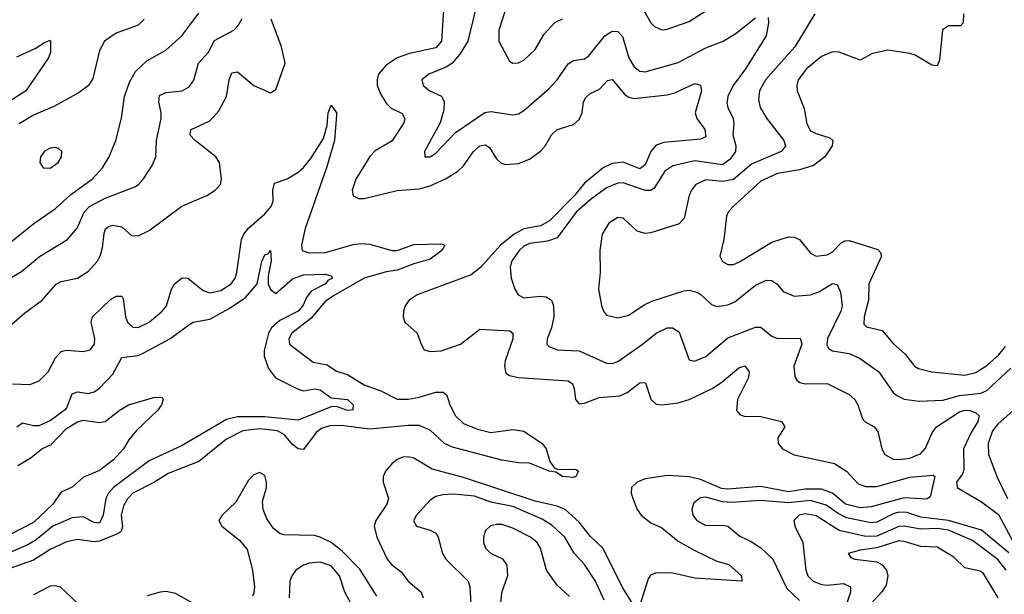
# Model space of a CAD drawing. Header units: inches. Extents: x 1649636 to 1815363, y 506543 to 641975.
# Tile 505 of 656: x 1763460 to 1767033, y 545362 to 547448. Entities that reach past the tile are written whole.
import ezdxf

# ---------------------------------------------------------------- set-up
doc = ezdxf.new("R2010")
doc.units = ezdxf.units.IN
doc.header["$MEASUREMENT"] = 0
doc.layers.add('B7564', color=7, linetype='Continuous')

msp = doc.modelspace()

# ---------------------------------------------------------------- linework, layer by layer
at = {"layer": 'B7564', "color": 5}
for points, elevation in [([(1764999.2, 547500.8), (1764990.5, 547370), (1764970, 547345.6), (1764874.1, 547325.9), (1764830, 547309.5), (1764790, 547283.7), (1764762.3, 547250), (1764756.6, 547230), (1764757.2, 547210), (1764770, 547177.2), (1764790, 547145), (1764807.6, 547127.6), (1764847.3, 547107.3), (1764857.1, 547090), (1764853.8, 547073.8), (1764812, 547008), (1764750, 546972.1), (1764730, 546951.6), (1764680.1, 546870), (1764666.9, 546830), (1764670, 546809.1), (1764690, 546799.1), (1764710, 546798.8), (1764830, 546828), (1764910, 546834.6), (1764950, 546845.3), (1765007.6, 546872.4), (1765050, 546898.4), (1765070, 546917.6), (1765106.2, 546970), (1765130.2, 546990.2), (1765150, 546993.8), (1765164.7, 546984.7), (1765190, 546943.2), (1765207.7, 546927.7), (1765222.7, 546922.7), (1765270, 546925.7), (1765310, 546941.5), (1765350, 546970.8), (1765368, 546992), (1765390, 547030.2), (1765410, 547049.5), (1765470, 547068.1), (1765490, 547085.5), (1765501.1, 547110), (1765506.3, 547150), (1765513.9, 547166.1), (1765530, 547180.5), (1765563.6, 547196.4), (1765592.5, 547227.5), (1765610, 547231), (1765656.5, 547176.5), (1765670, 547166.9), (1765690, 547162.7), (1765810, 547175.4), (1765836.9, 547183.1), (1765910, 547216.6), (1765930.7, 547210.7), (1765934.4, 547190), (1765910.8, 547110), (1765916.8, 547090), (1765946, 547050), (1765950, 547023.6), (1765930, 547015), (1765797.4, 547002.6), (1765770, 546993), (1765750.4, 546969.6), (1765730, 546921.1), (1765710, 546907.5), (1765650, 546931.6), (1765610, 546926), (1765577.5, 546910), (1765510, 546854.5), (1765473, 546810), (1765382.4, 546717.6), (1765350, 546700.1), (1765290, 546689), (1765254.8, 546670), (1765205.3, 546630), (1765131.6, 546548.4), (1765097.7, 546522.3), (1764902, 546450), (1764873.4, 546430), (1764858.6, 546410), (1764853, 546390), (1764852.1, 546370), (1764858, 546350), (1764902.4, 546310), (1764916.3, 546270), (1764928.1, 546250), (1764950, 546243.5), (1764990, 546246.4), (1765059.4, 546270), (1765130, 546324.4), (1765238.9, 546318.9), (1765250.1, 546310.1), (1765249.5, 546290), (1765221.6, 546210), (1765218.7, 546190), (1765224.7, 546164.7), (1765236.9, 546156.9), (1765269.6, 546149.6), (1765450, 546137.5), (1765466.1, 546126.1), (1765472.6, 546110), (1765476.9, 546070), (1765490, 546053.7), (1765510, 546055.8), (1765563.2, 546076.8), (1765637.5, 546082.5), (1765664.5, 546095.5), (1765711.8, 546131.8), (1765730.6, 546130.6), (1765750.5, 546070.5), (1765770, 546052.5), (1765790, 546049.7), (1765850, 546057.7), (1765890, 546070.1), (1765972.4, 546110), (1766007.4, 546132.6), (1766070, 546184.8), (1766091.3, 546191.3), (1766107.3, 546170), (1766104.5, 546150), (1766064.8, 546070), (1766060.9, 546030), (1766074.4, 546014.4), (1766089.1, 546009.1), (1766150, 546007.3), (1766224.9, 545990), (1766236.4, 545970), (1766211.6, 545930), (1766212.8, 545910), (1766227.8, 545890), (1766270, 545868.8), (1766417, 545837), (1766459.8, 545810), (1766503.3, 545763.3), (1766530, 545754.1), (1766570, 545753.8), (1766690, 545787.5), (1766775.4, 545795.4), (1766781.3, 545790), (1766763.8, 545716.2), (1766752.5, 545707.5), (1766670, 545712), (1766550, 545679.4), (1766510, 545676.5), (1766456.4, 545690), (1766409.4, 545729.4), (1766370, 545743.7), (1766310, 545743.9), (1766250, 545734), (1766150, 545753.7), (1766030, 545743.8), (1766006.3, 545746.3), (1765930, 545778.9), (1765890, 545788.9), (1765810, 545793.2), (1765730, 545781.9), (1765700.3, 545770), (1765679.7, 545750), (1765679, 545730), (1765684.5, 545710), (1765701.1, 545670), (1765715, 545650), (1765750, 545622.3), (1765790, 545604.3), (1765850, 545555.7), (1765910, 545521), (1765990, 545482.7), (1766033.8, 545470), (1766079.6, 545430), (1766081, 545410), (1765910, 545420.6), (1765830, 545439.4), (1765770, 545440.4), (1765748.6, 545431.4), (1765741.2, 545418.8), (1765710, 545323)], 520), ([(1765235.4, 547524.6), (1765198.9, 547410), (1765198.4, 547370), (1765237.7, 547297.7), (1765250, 547290.4), (1765270, 547291.7), (1765290, 547301.5), (1765330, 547339.6), (1765363.7, 547396.3), (1765401.4, 547438.6), (1765430, 547451.2)], 560), ([(1765709.2, 547509.2), (1765750, 547437.3), (1765763.2, 547423.2), (1765790, 547412), (1765810, 547413.7), (1765890, 547441.8), (1765970, 547493.6)], 560), ([(1763430, 546643.3), (1763511.1, 546708.9), (1763590, 546763.3), (1763646, 546814), (1763722.6, 546870), (1763760.2, 546910), (1763784, 546950), (1763808.9, 547010), (1763829.3, 547090.7), (1763840.8, 547170), (1763858.8, 547221.2), (1763879.6, 547260.4), (1763921.2, 547298.8), (1763990, 547337.1), (1764048.1, 547390), (1764110, 547472.6)], 560), ([(1765115.1, 547490), (1765085.7, 547370), (1765056.8, 547323.2), (1765029.4, 547290.6), (1765010, 547276.6), (1764944.4, 547250), (1764919.3, 547230), (1764924.2, 547210), (1764948.7, 547190), (1764990.8, 547170.8), (1765000.6, 547150), (1764998.6, 547121.4), (1764985.5, 547074.5), (1764929.2, 546970), (1764930.7, 546950.7), (1764950, 546950.4), (1764970, 546963.6), (1765041, 547039), (1765148.2, 547111.8), (1765170, 547115.4), (1765250, 547102.7), (1765270, 547107.1), (1765290, 547118.6), (1765381.6, 547198.4), (1765410, 547230.2), (1765450, 547288.3), (1765470, 547299.8), (1765510, 547306.8), (1765524.5, 547315.5), (1765583.4, 547390), (1765610, 547406.6), (1765630, 547405.2), (1765647.5, 547387.5), (1765670.7, 547310), (1765690, 547277.1), (1765710, 547261.6), (1765730, 547259.2), (1765850, 547292.5), (1765950, 547345.7), (1766012.9, 547370), (1766060.2, 547399.8), (1766130, 547454.5)], 540), ([(1766176.4, 547456.4), (1766177.5, 547437.5), (1766168.6, 547390), (1766094.3, 547270), (1766048.6, 547210), (1766029.2, 547170), (1766026.4, 547146.4), (1766029.5, 547130), (1766048.9, 547090), (1766051.8, 547070), (1766048.1, 547030), (1766058.9, 546990), (1766057.7, 546970), (1766038.3, 546941.7), (1766010, 546921.5), (1765910, 546936.4), (1765830, 546917.5), (1765801.6, 546898.4), (1765762.8, 546837.2), (1765750, 546828.6), (1765730, 546828.5), (1765650, 546856.5), (1765630, 546855.2), (1765590, 546837.7), (1765530, 546794.8), (1765479.7, 546750), (1765410, 546657), (1765375.6, 546644.4), (1765310, 546635.8), (1765290, 546626.4), (1765272.1, 546610), (1765244.7, 546570), (1765239.4, 546550), (1765243.8, 546510), (1765256.8, 546470), (1765269.1, 546449.1), (1765290, 546438.8), (1765350, 546445.1), (1765370, 546442.3), (1765390.2, 546430), (1765396.5, 546410), (1765398.6, 546370), (1765390.2, 546330), (1765373.8, 546290), (1765373.4, 546270), (1765381.8, 546261.8), (1765410.2, 546250.2), (1765490, 546246), (1765590, 546201.2), (1765610, 546199.7), (1765630, 546208), (1765720.3, 546270), (1765770, 546310.2), (1765810, 546330.2), (1765830, 546330.2), (1765853.5, 546313.5), (1765890, 546214), (1765909, 546209), (1765950, 546225.8), (1766030, 546293), (1766130, 546331.8), (1766150, 546331.8), (1766190, 546299.4), (1766210, 546291.4), (1766292.1, 546292.1), (1766298.7, 546270), (1766269.4, 546190), (1766272.4, 546152.4), (1766280.3, 546140.3), (1766290.8, 546130.8), (1766310, 546126.1), (1766390, 546128), (1766470, 546087.9), (1766490.2, 546070), (1766501.8, 546050), (1766519, 545999), (1766528.4, 545988.4), (1766560.4, 545970), (1766573.7, 545953.7), (1766588.2, 545890), (1766599.1, 545870), (1766630, 545853.1), (1766651.5, 545851.5), (1766690, 545857.1), (1766730, 545873.3), (1766747.2, 545892.8), (1766771.2, 545948.8), (1766787.3, 545970), (1766870, 546025.1), (1766890, 546030.7), (1766909.7, 546029.7), (1766930, 546021.2), (1766941.9, 546010), (1766937.3, 545990), (1766912.3, 545950), (1766885.6, 545890), (1766885.9, 545814.1), (1766880.8, 545799.2), (1766859.2, 545770), (1766861.7, 545750), (1766950, 545697.9), (1767011.5, 545651.5), (1767066.8, 545550)], 540), ([(1766345, 547470), (1766273, 547350), (1766166.1, 547230), (1766144.2, 547190), (1766141, 547159), (1766147.4, 547130), (1766170, 547091.1), (1766233.1, 547010), (1766238.5, 546990), (1766235.2, 546984.8), (1766222.8, 546970), (1766116.2, 546923.8), (1766050, 546867.6), (1766010, 546861.5), (1765950, 546866.5), (1765913.8, 546850), (1765897.7, 546830), (1765889.6, 546810.4), (1765871.8, 546728.2), (1765852.9, 546707.1), (1765750, 546674.1), (1765730, 546671.9), (1765700.9, 546680.9), (1765650, 546728.2), (1765630, 546729.7), (1765597.6, 546710), (1765573.6, 546670), (1765565, 546610), (1765566.4, 546530), (1765560.2, 546470), (1765570.9, 546410.9), (1765578.3, 546390), (1765590, 546375.3), (1765630, 546366.4), (1765670, 546376.1), (1765726.7, 546413.3), (1765754, 546426), (1765870, 546464.6), (1765890, 546466), (1765918.6, 546458.6), (1765933.2, 546450), (1765970, 546414), (1765990, 546406.6), (1766030, 546413.5), (1766055.5, 546424.5), (1766130, 546484.1), (1766170, 546503), (1766190, 546502), (1766208.6, 546488.6), (1766230, 546461.3), (1766270, 546445.1), (1766330, 546450.1), (1766359.6, 546460.4), (1766410, 546490.2), (1766426.8, 546486.8), (1766439, 546459), (1766444.6, 546410), (1766439.6, 546390), (1766390.9, 546290.9), (1766388.7, 546268.7), (1766394.8, 546254.8), (1766410, 546246.4), (1766470, 546236.2), (1766510, 546217.8), (1766578.2, 546170), (1766630, 546095.4), (1766643.6, 546083.6), (1766670, 546070.7), (1766723.6, 546063.6), (1766810, 546066.6), (1766870, 546084.5), (1766947.5, 546092.5), (1766970, 546102.4), (1767057.1, 546182.9)], 560), ([(1766885, 547470), (1766883.4, 547436.6), (1766873.8, 547426.2), (1766830, 547425.5), (1766808.2, 547411.8), (1766798.3, 547301.7), (1766790, 547280.4), (1766770, 547283.6), (1766710, 547319.6), (1766690, 547326), (1766610, 547337.4), (1766554.6, 547325.4), (1766510, 547301), (1766433.3, 547330), (1766410, 547331.1), (1766370, 547314.2), (1766315, 547270), (1766285.1, 547230), (1766279.7, 547210), (1766281.6, 547190), (1766306.4, 547126.4), (1766316.9, 547070), (1766330, 547045.1), (1766350, 547034.6), (1766399.6, 547019.6), (1766410.2, 547010), (1766408.4, 546990), (1766381.6, 546950), (1766340.9, 546919.1), (1766290, 546903.2), (1766210, 546889.4), (1766150, 546862.1), (1766048.9, 546770), (1766031.4, 546750), (1766025.4, 546734.6), (1766015.8, 546650), (1766000.3, 546590), (1766010.4, 546570), (1766030, 546559.1), (1766050, 546560.2), (1766070, 546567.8), (1766190, 546641), (1766250, 546659.8), (1766270, 546659), (1766290, 546650.2), (1766330, 546600.7), (1766350.1, 546590.1), (1766390, 546594.4), (1766410, 546605.8), (1766441.3, 546638.7), (1766454.2, 546645.8), (1766470, 546647.1), (1766574.1, 546614.1), (1766583.7, 546603.7), (1766587.1, 546590), (1766541.2, 546490), (1766540.3, 546430), (1766524.3, 546370), (1766523.5, 546343.5), (1766533.1, 546333.1), (1766590, 546320.6), (1766631.4, 546271.4), (1766673.7, 546233.7), (1766707.3, 546190), (1766721.5, 546181.5), (1766770, 546170.1), (1766890, 546157.7), (1766930, 546168), (1766970, 546193.4), (1767011.7, 546230), (1767037.5, 546262.5)], 580), ([(1763393.4, 546310), (1763477.3, 546382.7), (1763542, 546430), (1763592.2, 546487.8), (1763610, 546498.2), (1763670, 546510.1), (1763710, 546535.7), (1763740.7, 546570), (1763751.4, 546590), (1763759.8, 546620.2), (1763766.1, 546673.9), (1763771.3, 546688.7), (1763782.3, 546697.7), (1763798, 546702), (1763830, 546696.5), (1763865.2, 546665.2), (1763890, 546664), (1763930, 546683.6), (1764048.7, 546771.3), (1764138.9, 546810), (1764168.9, 546830), (1764188, 546850), (1764192.8, 546870), (1764184.9, 546930), (1764171.9, 546950), (1764096.2, 547010), (1764077.3, 547030), (1764082.5, 547050), (1764150, 547080.9), (1764182.4, 547117.6), (1764210.7, 547169.3), (1764219.8, 547230), (1764230, 547255.3), (1764250, 547259.2), (1764310, 547209.5), (1764370, 547182.4), (1764390, 547194.8), (1764423.7, 547290), (1764410.2, 547350.2), (1764372.3, 547450)], 520), ([(1763424.8, 546510), (1763465.9, 546534.1), (1763531.4, 546588.6), (1763632.9, 546650), (1763668.6, 546691.4), (1763694.1, 546750), (1763712.8, 546770), (1763770, 546800.1), (1763877.9, 546842.1), (1763890.5, 546849.5), (1763909.3, 546870.7), (1763940.6, 546919.4), (1763954.2, 546950), (1763956.3, 547010), (1763973.4, 547090), (1763973.8, 547110), (1763964.7, 547150), (1763967, 547173), (1763990, 547184.2), (1764049.9, 547190.1), (1764075.2, 547204.8), (1764091.8, 547228.2), (1764109.1, 547290), (1764145, 547330), (1764167.4, 547372.6), (1764236.4, 547410), (1764253.1, 547426.9), (1764267.5, 547452.5)], 540), ([(1763911.2, 547450), (1763890, 547428.5), (1763810, 547399.8), (1763767.8, 547370), (1763750, 547336), (1763725.4, 547234.6), (1763710, 547209.8), (1763675.8, 547184.2), (1763586, 547134), (1763510, 547101.7), (1763458.5, 547070)], 560), ([(1763450, 547313.9), (1763516.4, 547343.6), (1763550, 547365.7), (1763570, 547373.4), (1763572.2, 547370), (1763572.1, 547330), (1763565, 547310), (1763482, 547190), (1763310, 547078.3)], 540), ([(1763433.2, 546126.8), (1763496.2, 546123.8), (1763530, 546136.8), (1763563.7, 546170), (1763590, 546220.8), (1763610, 546243.8), (1763630, 546248.7), (1763690, 546244.1), (1763715.1, 546250), (1763731.9, 546270), (1763732.1, 546290), (1763718.7, 546350), (1763724.3, 546370), (1763790, 546432.6), (1763810, 546445.1), (1763830, 546444.6), (1763835.1, 546435.1), (1763844, 546370), (1763851.6, 546350), (1763870, 546332.3), (1763890, 546330.7), (1763930, 546350.1), (1763977, 546390), (1763992.5, 546410), (1764010.4, 546469.6), (1764021.4, 546490), (1764050, 546511.6), (1764070.1, 546510.1), (1764125.6, 546465.6), (1764150, 546456.2), (1764190, 546465.4), (1764227.5, 546490), (1764241.4, 546510), (1764248.3, 546530), (1764265.2, 546650), (1764273, 546670), (1764290, 546691.5), (1764350, 546743.5), (1764372, 546770), (1764380.1, 546790), (1764379, 546830), (1764384.8, 546855.2), (1764430, 546870.5), (1764470, 546894.5), (1764490, 546911.5), (1764515.9, 546944.1), (1764562.8, 547017.2), (1764575.3, 547064.7), (1764579.5, 547110), (1764590, 547138), (1764609, 547110), (1764610, 547102), (1764602.3, 547010), (1764572.7, 546910), (1764496.1, 546690), (1764482.2, 546630), (1764485.4, 546610), (1764510, 546602.4), (1764570, 546602.7), (1764670, 546632.4), (1764696.1, 546636.1), (1764730, 546632.9), (1764810.7, 546610.7), (1764830, 546610.4), (1764890, 546631.7), (1764990, 546634.8), (1765002.4, 546630), (1764991.9, 546610), (1764950, 546578.7), (1764890, 546562.2), (1764830, 546539.1), (1764790, 546533.5), (1764710, 546510.5), (1764604.8, 546450), (1764570, 546426.8), (1764516.3, 546363.7), (1764447.4, 546310), (1764436.6, 546290), (1764439.2, 546270), (1764525, 546205), (1764575.7, 546195.7), (1764610, 546172.1), (1764650, 546160.3), (1764710, 546122.9), (1764770, 546101.4), (1764830, 546070.8), (1764870, 546070.7), (1764910, 546077.5), (1764970, 546095.7), (1764996.1, 546096.1), (1765010, 546085.3), (1765021, 546050), (1765042, 546010), (1765070, 545981.9), (1765121.6, 545961.6), (1765170, 545949.6), (1765250, 545961.1), (1765290, 545954.6), (1765356.3, 545910), (1765370.5, 545890), (1765383.9, 545843.9), (1765400.5, 545820.5), (1765415.4, 545815.4), (1765476.7, 545816.7), (1765487.7, 545810), (1765478.7, 545790), (1765470, 545786), (1765429.5, 545790), (1765405.2, 545805.2), (1765380.9, 545810), (1765310, 545838.9), (1765270, 545839.5), (1765210, 545849.9), (1765030, 545896.7), (1765001.5, 545910), (1764950, 545957.9), (1764910, 545974.6), (1764870, 545975.4), (1764730, 545961.9), (1764624.9, 545975.1), (1764585.7, 545974.3), (1764555.7, 545964.3), (1764536.3, 545950), (1764490, 545887.8), (1764470, 545891), (1764450, 545906.8), (1764421.3, 545941.3), (1764395.4, 545955.4), (1764330, 545962.8), (1764270, 545956.1), (1764210, 545925.5), (1764110, 545844.1), (1763998.8, 545801.2), (1763949.5, 545770), (1763870, 545729), (1763850.8, 545709.2), (1763836.1, 545683.9), (1763828, 545650), (1763832.8, 545607.2), (1763827.8, 545590), (1763817.3, 545582.7), (1763750, 545555.8), (1763730, 545553.1), (1763670, 545561.6), (1763630, 545552.3), (1763570, 545525.5), (1763510, 545486.9), (1763423.6, 545456.4)], 480), ([(1763450, 545970.2), (1763470, 545984.8), (1763510, 545975.4), (1763530, 545975.6), (1763570, 545993.3), (1763630, 546037.4), (1763650, 546090.2), (1763670, 546097.8), (1763710, 546091.3), (1763730, 546097.4), (1763750, 546110.8), (1763798.2, 546161.8), (1763830, 546222.6), (1763890, 546229), (1763910, 546238.4), (1764005, 546290), (1764076.8, 546343.2), (1764090, 546350.1), (1764150, 546361.2), (1764219.9, 546400.1), (1764279.6, 546440.4), (1764321.7, 546490), (1764338.6, 546570), (1764350, 546594.7), (1764361.7, 546598.3), (1764370, 546610.3), (1764372.4, 546572.4), (1764361.3, 546518.7), (1764361.2, 546490), (1764370, 546469), (1764390, 546454.7), (1764450, 546507.6), (1764490, 546522.4), (1764570, 546524.2), (1764590, 546518.4), (1764595.6, 546510), (1764578.5, 546501.5), (1764569.2, 546490), (1764517.3, 546462.7), (1764500.1, 546439.9), (1764487.9, 546410), (1764470.9, 546390), (1764403.6, 546356.4), (1764374.1, 546330), (1764363, 546310), (1764347.5, 546247.5), (1764346.8, 546226.8), (1764362.3, 546182.3), (1764388.3, 546148.3), (1764470, 546106.9), (1764490, 546101.5), (1764530, 546108.1), (1764550, 546104.8), (1764590, 546075.9), (1764650, 546069), (1764670.2, 546050), (1764668.3, 546031.7), (1764650, 546029.5), (1764610, 546044.5), (1764590, 546042.8), (1764470, 545994.1), (1764350, 546006.5), (1764250, 546007), (1764210, 545996.7), (1764050, 545902.5), (1763930, 545847), (1763800.1, 545750), (1763782.6, 545730), (1763772.8, 545710), (1763763.1, 545650), (1763750, 545621.2), (1763730, 545622.7), (1763690, 545643.8), (1763650, 545639.7), (1763580.4, 545610), (1763520, 545560), (1763490, 545541.4), (1763330, 545474.2)], 460), ([(1763452.8, 545830), (1763501.1, 545858.9), (1763540.4, 545890), (1763574.1, 545905.9), (1763630, 545964.8), (1763670, 545988.9), (1763690, 545994.9), (1763750, 545985.8), (1763769.9, 545990.1), (1763820.5, 546030), (1763855.1, 546050), (1763950, 546078.4), (1763976.8, 546076.8), (1763981, 546070), (1763974, 546050), (1763960.3, 546030), (1763883.4, 545956.6), (1763856.5, 545923.5), (1763837.1, 545890), (1763800.4, 545850), (1763750, 545811.3), (1763691.9, 545788.1), (1763650, 545751.6), (1763610, 545732.6), (1763580.4, 545690), (1763510, 545623), (1763430, 545581.6)], 440), ([(1767064.8, 546030), (1767010, 545980.6), (1766990, 545955.9), (1766974.1, 545910), (1766976.2, 545870), (1767007.3, 545787.3), (1767044.7, 545710)], 560), ([(1765690, 545319.2), (1765650, 545383.4), (1765576.6, 545530), (1765531.7, 545571.7), (1765490, 545624.6), (1765439.3, 545670), (1765410, 545682.5), (1765330, 545700), (1765070, 545786.8), (1764956.2, 545816.2), (1764890, 545856.7), (1764870, 545861.3), (1764850, 545859.7), (1764830, 545851.5), (1764810, 545836.3), (1764787.4, 545810), (1764779.1, 545790), (1764779, 545770), (1764798.4, 545710), (1764792.6, 545690), (1764752.8, 545630), (1764746.1, 545610), (1764755.8, 545570), (1764794, 545490), (1764810, 545469.5), (1764843.8, 545443.8), (1764870.2, 545410), (1764916.5, 545370), (1764923.6, 545350)], 520), ([(1764755.8, 545355.8), (1764694, 545454), (1764630, 545519.2), (1764590, 545549.9), (1764550, 545570.4), (1764530, 545575.6), (1764418.3, 545578.3), (1764403.5, 545583.5), (1764381.2, 545601.2), (1764356.7, 545636.7), (1764343.2, 545670), (1764340.6, 545699.4), (1764355.2, 545750), (1764355.7, 545770), (1764350, 545793.3), (1764330, 545804), (1764310, 545795.8), (1764290, 545777.2), (1764243.7, 545696.3), (1764194.9, 545650), (1764182.8, 545630), (1764193, 545610), (1764258.3, 545558.3), (1764284.8, 545524.8), (1764304.8, 545450), (1764312.1, 545390), (1764310, 545367), (1764304.2, 545355.8)], 520), ([(1765581.5, 545341.5), (1765550, 545410.6), (1765509.9, 545470), (1765471.9, 545511.9), (1765438.5, 545570), (1765392.6, 545612.6), (1765355.7, 545635.7), (1765250, 545680.9), (1765170, 545696.5), (1765110, 545718.6), (1765034.2, 545725.8), (1764996, 545724), (1764970, 545717), (1764950, 545703.9), (1764900.3, 545650), (1764889.3, 545629.3), (1764899.3, 545610), (1764950, 545595.3), (1764970, 545583.8), (1764978.9, 545570), (1764994.7, 545510), (1765006.9, 545490), (1765087.2, 545410), (1765093.4, 545390), (1765098.5, 545310)], 540), ([(1767050, 545513.3), (1766950, 545595.1), (1766830, 545630.4), (1766730, 545642.8), (1766679.7, 545659.7), (1766650, 545660), (1766630, 545654.3), (1766570, 545624.3), (1766550, 545622), (1766460.2, 545640.2), (1766430, 545655.4), (1766386.4, 545686.4), (1766330, 545702.9), (1766250, 545694), (1766150, 545702.6), (1766043.9, 545696.1), (1766010, 545698.2), (1765950, 545714.9), (1765930, 545712.3), (1765906, 545694), (1765899.2, 545670), (1765903.3, 545650), (1765917.4, 545630), (1765950, 545612.5), (1766010, 545613.1), (1766029.3, 545609.3), (1766073.3, 545573.3), (1766114.5, 545554.5), (1766150, 545531), (1766192.6, 545490), (1766243.6, 545383.6), (1766290, 545339.7)], 540), ([(1767039.5, 545450), (1767010, 545489), (1766917.5, 545557.5), (1766830, 545595.1), (1766790, 545600.8), (1766730, 545599), (1766670, 545610), (1766650, 545608), (1766570, 545573.1), (1766530, 545571.8), (1766434, 545594), (1766350, 545647.1), (1766310, 545654.2), (1766289.1, 545650), (1766269.2, 545630), (1766272.9, 545610), (1766302, 545550), (1766313, 545450), (1766319.5, 545430), (1766339.2, 545410), (1766370, 545398), (1766390, 545395.4), (1766450, 545401.8), (1766474.8, 545390), (1766475.2, 545370), (1766447.8, 545290)], 560), ([(1765454.9, 545354.9), (1765410, 545395.3), (1765372.1, 545450), (1765349.8, 545530), (1765338, 545550), (1765313.5, 545570), (1765250, 545602.6), (1765210, 545615.9), (1765190, 545616), (1765168.7, 545611.3), (1765150, 545593.5), (1765143, 545570), (1765143.2, 545550), (1765150.2, 545530), (1765159.7, 545519.7), (1765170.3, 545510), (1765211.7, 545491.7), (1765228.1, 545468.1), (1765230.1, 545430), (1765208.1, 545368.1), (1765205, 545330)], 560), ([(1767011.1, 545350), (1766957.6, 545437.6), (1766945.8, 545445.8), (1766890, 545458.6), (1766850, 545496.8), (1766790, 545533.2), (1766730, 545535.8), (1766670, 545554.4), (1766650, 545556.1), (1766570, 545531.5), (1766510, 545522.1), (1766466.4, 545510), (1766476.5, 545496.5), (1766490.2, 545490.2), (1766570, 545480.1), (1766589.6, 545469.6), (1766605.5, 545450), (1766610.1, 545430), (1766604.2, 545395.8), (1766588.4, 545371.6), (1766550.8, 545330)], 580), ([(1764673, 545310), (1764639.8, 545370), (1764621, 545430), (1764590, 545465.9), (1764550, 545479), (1764510, 545475.2), (1764490, 545468.4), (1764462.2, 545450), (1764447, 545430), (1764440.2, 545410), (1764438.3, 545350)], 540), ([(1763669.8, 545330), (1763608.1, 545388.1), (1763590, 545393.4), (1763570, 545391.4), (1763510, 545360.4)], 520), ([(1764088.5, 545330), (1764025.8, 545365.8), (1763992, 545372), (1763970, 545369.9), (1763922.9, 545357.1)], 520)]:
    msp.add_lwpolyline(points, dxfattribs=dict(at, elevation=elevation))
at = {"layer": 'B7564', "color": 5, "elevation": 580}
msp.add_lwpolyline([(1763590, 546984.2), (1763570, 546982), (1763549.4, 546970.6), (1763535.8, 546950), (1763532.4, 546930), (1763544.9, 546910), (1763570, 546909.1), (1763598.9, 546930), (1763611, 546950), (1763613, 546970), (1763600.5, 546980.5)], close=True, dxfattribs=at)

doc.saveas('drawing.dxf')
